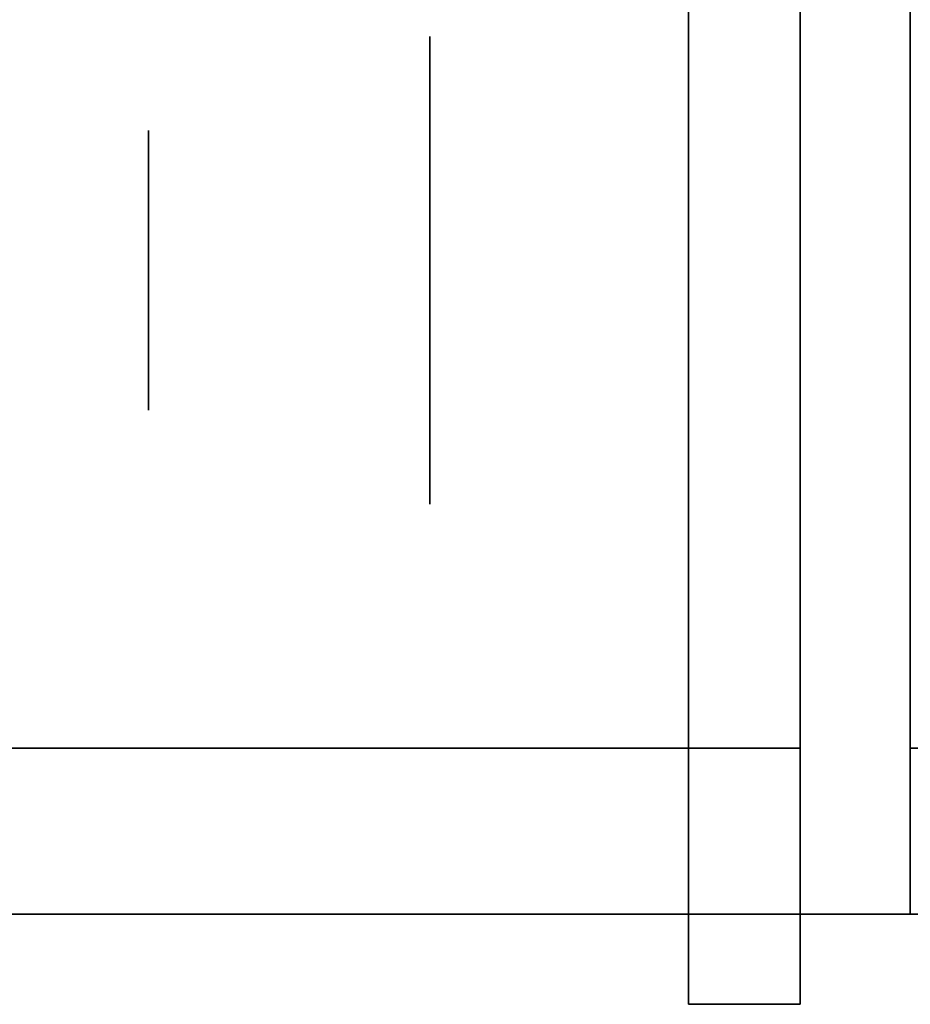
# Model space of a CAD drawing. Extents: x 248.8 to 273, y 2872.5 to 2876.7.
# Tile 464 of 656: x 266.8115 to 266.8625, y 2872.5164 to 2872.5727. Entities that reach past the tile are written whole.
import ezdxf

# ---------------------------------------------------------------- set-up
doc = ezdxf.new("R2010")
doc.units = 0
doc.header["$LTSCALE"] = 150
doc.header["$MEASUREMENT"] = 0
doc.layers.add('3DFACE_BOLT', color=7, linetype='CONTINUOUS')
doc.layers.add('3DFACE_SHAPE', color=7, linetype='CONTINUOUS')

msp = doc.modelspace()

# ---------------------------------------------------------------- linework, layer by layer
at = {"layer": '3DFACE_BOLT', "color": 1}
for points, invisible_edges in [([(266.849787, 2872.571742, -0.135), (266.849787, 2872.565054, -0.146583), (266.834987, 2872.571742, -0.135)], 14), ([(266.834987, 2872.571742, -0.135), (266.849787, 2872.565054, -0.146583), (266.834987, 2872.565054, -0.146583)], 3), ([(266.849787, 2872.565054, -0.123417), (266.849787, 2872.571742, -0.135), (266.834987, 2872.565054, -0.123417)], 14), ([(266.834987, 2872.565054, -0.123417), (266.849787, 2872.571742, -0.135), (266.834987, 2872.571742, -0.135)], 3), ([(266.834987, 2872.571742, -0.135), (266.834987, 2872.565054, -0.146583), (266.834987, 2872.565054, -0.123417)], 2), ([(266.849787, 2872.571742, -0.065), (266.849787, 2872.565054, -0.076583), (266.834987, 2872.571742, -0.065)], 14), ([(266.834987, 2872.571742, -0.065), (266.849787, 2872.565054, -0.076583), (266.834987, 2872.565054, -0.076583)], 3), ([(266.849787, 2872.565054, -0.053417), (266.849787, 2872.571742, -0.065), (266.834987, 2872.565054, -0.053417)], 14), ([(266.834987, 2872.565054, -0.053417), (266.849787, 2872.571742, -0.065), (266.834987, 2872.571742, -0.065)], 3), ([(266.834987, 2872.571742, -0.065), (266.834987, 2872.565054, -0.076583), (266.834987, 2872.565054, -0.053417)], 2), ([(266.849787, 2872.571742, -0.135), (266.849787, 2872.565054, -0.123417), (266.849787, 2872.565054, -0.146583)], 2), ([(266.849787, 2872.571742, -0.065), (266.849787, 2872.565054, -0.053417), (266.849787, 2872.565054, -0.076583)], 2), ([(266.868887, 2872.566366, -0.135), (266.868887, 2872.565975, -0.137472), (266.818887, 2872.566366, -0.135)], 14), ([(266.818887, 2872.566366, -0.135), (266.868887, 2872.565975, -0.137472), (266.818887, 2872.565975, -0.137472)], 3), ([(266.818887, 2872.565975, -0.132528), (266.868887, 2872.566366, -0.135), (266.818887, 2872.566366, -0.135)], 3), ([(266.818887, 2872.566366, -0.135), (266.818887, 2872.565975, -0.137472), (266.818887, 2872.565975, -0.132528)], 2), ([(266.868887, 2872.566366, -0.065), (266.868887, 2872.565975, -0.067472), (266.818887, 2872.566366, -0.065)], 14), ([(266.818887, 2872.566366, -0.065), (266.868887, 2872.565975, -0.067472), (266.818887, 2872.565975, -0.067472)], 3), ([(266.818887, 2872.565975, -0.062528), (266.868887, 2872.566366, -0.065), (266.818887, 2872.566366, -0.065)], 3), ([(266.818887, 2872.566366, -0.065), (266.818887, 2872.565975, -0.067472), (266.818887, 2872.565975, -0.062528)], 2), ([(266.868887, 2872.565975, -0.132528), (266.868887, 2872.566366, -0.135), (266.818887, 2872.565975, -0.132528)], 14), ([(266.868887, 2872.565975, -0.062528), (266.868887, 2872.566366, -0.065), (266.818887, 2872.565975, -0.062528)], 14), ([(266.868887, 2872.565975, -0.137472), (266.868887, 2872.564839, -0.139702), (266.818887, 2872.565975, -0.137472)], 14), ([(266.818887, 2872.565975, -0.137472), (266.868887, 2872.564839, -0.139702), (266.818887, 2872.564839, -0.139702)], 3), ([(266.868887, 2872.564839, -0.130298), (266.868887, 2872.565975, -0.132528), (266.818887, 2872.564839, -0.130298)], 14), ([(266.818887, 2872.564839, -0.130298), (266.868887, 2872.565975, -0.132528), (266.818887, 2872.565975, -0.132528)], 3), ([(266.818887, 2872.565975, -0.137472), (266.818887, 2872.564839, -0.139702), (266.818887, 2872.565975, -0.132528)], 14), ([(266.818887, 2872.565975, -0.132528), (266.818887, 2872.564839, -0.139702), (266.818887, 2872.564839, -0.130298)], 3), ([(266.868887, 2872.565975, -0.067472), (266.868887, 2872.564839, -0.069702), (266.818887, 2872.565975, -0.067472)], 14), ([(266.818887, 2872.565975, -0.067472), (266.868887, 2872.564839, -0.069702), (266.818887, 2872.564839, -0.069702)], 3), ([(266.868887, 2872.564839, -0.060298), (266.868887, 2872.565975, -0.062528), (266.818887, 2872.564839, -0.060298)], 14), ([(266.818887, 2872.564839, -0.060298), (266.868887, 2872.565975, -0.062528), (266.818887, 2872.565975, -0.062528)], 3), ([(266.818887, 2872.565975, -0.067472), (266.818887, 2872.564839, -0.069702), (266.818887, 2872.565975, -0.062528)], 14), ([(266.818887, 2872.565975, -0.062528), (266.818887, 2872.564839, -0.069702), (266.818887, 2872.564839, -0.060298)], 3), ([(266.868887, 2872.564839, -0.139702), (266.868887, 2872.563069, -0.141472), (266.818887, 2872.564839, -0.139702)], 14), ([(266.818887, 2872.564839, -0.139702), (266.868887, 2872.563069, -0.141472), (266.818887, 2872.563069, -0.141472)], 3), ([(266.868887, 2872.563069, -0.128528), (266.868887, 2872.564839, -0.130298), (266.818887, 2872.563069, -0.128528)], 14), ([(266.818887, 2872.563069, -0.128528), (266.868887, 2872.564839, -0.130298), (266.818887, 2872.564839, -0.130298)], 3), ([(266.818887, 2872.564839, -0.139702), (266.818887, 2872.563069, -0.141472), (266.818887, 2872.564839, -0.130298)], 14), ([(266.818887, 2872.564839, -0.130298), (266.818887, 2872.563069, -0.141472), (266.818887, 2872.563069, -0.128528)], 3), ([(266.868887, 2872.564839, -0.069702), (266.868887, 2872.563069, -0.071472), (266.818887, 2872.564839, -0.069702)], 14), ([(266.818887, 2872.564839, -0.069702), (266.868887, 2872.563069, -0.071472), (266.818887, 2872.563069, -0.071472)], 3), ([(266.868887, 2872.563069, -0.058528), (266.868887, 2872.564839, -0.060298), (266.818887, 2872.563069, -0.058528)], 14), ([(266.818887, 2872.563069, -0.058528), (266.868887, 2872.564839, -0.060298), (266.818887, 2872.564839, -0.060298)], 3), ([(266.818887, 2872.564839, -0.069702), (266.818887, 2872.563069, -0.071472), (266.818887, 2872.564839, -0.060298)], 14), ([(266.818887, 2872.564839, -0.060298), (266.818887, 2872.563069, -0.071472), (266.818887, 2872.563069, -0.058528)], 3), ([(266.849787, 2872.565054, -0.146583), (266.849787, 2872.551679, -0.146583), (266.834987, 2872.565054, -0.146583)], 14), ([(266.834987, 2872.565054, -0.146583), (266.849787, 2872.551679, -0.146583), (266.834987, 2872.551679, -0.146583)], 3), ([(266.849787, 2872.551679, -0.123417), (266.849787, 2872.565054, -0.123417), (266.834987, 2872.551679, -0.123417)], 14), ([(266.834987, 2872.551679, -0.123417), (266.849787, 2872.565054, -0.123417), (266.834987, 2872.565054, -0.123417)], 3), ([(266.834987, 2872.565054, -0.146583), (266.834987, 2872.551679, -0.146583), (266.834987, 2872.565054, -0.123417)], 14), ([(266.834987, 2872.565054, -0.123417), (266.834987, 2872.551679, -0.146583), (266.834987, 2872.551679, -0.123417)], 3), ([(266.849787, 2872.565054, -0.076583), (266.849787, 2872.551679, -0.076583), (266.834987, 2872.565054, -0.076583)], 14), ([(266.834987, 2872.565054, -0.076583), (266.849787, 2872.551679, -0.076583), (266.834987, 2872.551679, -0.076583)], 3), ([(266.849787, 2872.551679, -0.053417), (266.849787, 2872.565054, -0.053417), (266.834987, 2872.551679, -0.053417)], 14), ([(266.834987, 2872.551679, -0.053417), (266.849787, 2872.565054, -0.053417), (266.834987, 2872.565054, -0.053417)], 3), ([(266.834987, 2872.565054, -0.076583), (266.834987, 2872.551679, -0.076583), (266.834987, 2872.565054, -0.053417)], 14), ([(266.834987, 2872.565054, -0.053417), (266.834987, 2872.551679, -0.076583), (266.834987, 2872.551679, -0.053417)], 3), ([(266.849787, 2872.565054, -0.123417), (266.849787, 2872.551679, -0.123417), (266.849787, 2872.565054, -0.146583)], 14), ([(266.849787, 2872.565054, -0.146583), (266.849787, 2872.551679, -0.123417), (266.849787, 2872.551679, -0.146583)], 3), ([(266.849787, 2872.565054, -0.053417), (266.849787, 2872.551679, -0.053417), (266.849787, 2872.565054, -0.076583)], 14), ([(266.849787, 2872.565054, -0.076583), (266.849787, 2872.551679, -0.053417), (266.849787, 2872.551679, -0.076583)], 3), ([(266.868887, 2872.563069, -0.141472), (266.868887, 2872.560839, -0.142608), (266.818887, 2872.563069, -0.141472)], 14), ([(266.818887, 2872.563069, -0.141472), (266.868887, 2872.560839, -0.142608), (266.818887, 2872.560839, -0.142608)], 3), ([(266.868887, 2872.560839, -0.127392), (266.868887, 2872.563069, -0.128528), (266.818887, 2872.560839, -0.127392)], 14), ([(266.818887, 2872.560839, -0.127392), (266.868887, 2872.563069, -0.128528), (266.818887, 2872.563069, -0.128528)], 3), ([(266.818887, 2872.563069, -0.141472), (266.818887, 2872.560839, -0.142608), (266.818887, 2872.563069, -0.128528)], 14), ([(266.818887, 2872.563069, -0.128528), (266.818887, 2872.560839, -0.142608), (266.818887, 2872.560839, -0.127392)], 3), ([(266.868887, 2872.563069, -0.071472), (266.868887, 2872.560839, -0.072608), (266.818887, 2872.563069, -0.071472)], 14), ([(266.818887, 2872.563069, -0.071472), (266.868887, 2872.560839, -0.072608), (266.818887, 2872.560839, -0.072608)], 3), ([(266.868887, 2872.560839, -0.057392), (266.868887, 2872.563069, -0.058528), (266.818887, 2872.560839, -0.057392)], 14), ([(266.818887, 2872.560839, -0.057392), (266.868887, 2872.563069, -0.058528), (266.818887, 2872.563069, -0.058528)], 3), ([(266.818887, 2872.563069, -0.071472), (266.818887, 2872.560839, -0.072608), (266.818887, 2872.563069, -0.058528)], 14), ([(266.818887, 2872.563069, -0.058528), (266.818887, 2872.560839, -0.072608), (266.818887, 2872.560839, -0.057392)], 3), ([(266.868887, 2872.560839, -0.142608), (266.868887, 2872.558366, -0.143), (266.818887, 2872.560839, -0.142608)], 14), ([(266.818887, 2872.560839, -0.142608), (266.868887, 2872.558366, -0.143), (266.818887, 2872.558366, -0.143)], 3), ([(266.868887, 2872.558366, -0.127), (266.868887, 2872.560839, -0.127392), (266.818887, 2872.558366, -0.127)], 14), ([(266.818887, 2872.558366, -0.127), (266.868887, 2872.560839, -0.127392), (266.818887, 2872.560839, -0.127392)], 3), ([(266.818887, 2872.560839, -0.142608), (266.818887, 2872.558366, -0.143), (266.818887, 2872.560839, -0.127392)], 14), ([(266.818887, 2872.560839, -0.127392), (266.818887, 2872.558366, -0.143), (266.818887, 2872.558366, -0.127)], 3), ([(266.868887, 2872.560839, -0.072608), (266.868887, 2872.558366, -0.073), (266.818887, 2872.560839, -0.072608)], 14), ([(266.818887, 2872.560839, -0.072608), (266.868887, 2872.558366, -0.073), (266.818887, 2872.558366, -0.073)], 3), ([(266.868887, 2872.558366, -0.057), (266.868887, 2872.560839, -0.057392), (266.818887, 2872.558366, -0.057)], 14), ([(266.818887, 2872.558366, -0.057), (266.868887, 2872.560839, -0.057392), (266.818887, 2872.560839, -0.057392)], 3), ([(266.818887, 2872.560839, -0.072608), (266.818887, 2872.558366, -0.073), (266.818887, 2872.560839, -0.057392)], 14), ([(266.818887, 2872.560839, -0.057392), (266.818887, 2872.558366, -0.073), (266.818887, 2872.558366, -0.057)], 3), ([(266.868887, 2872.558366, -0.143), (266.868887, 2872.555894, -0.142608), (266.818887, 2872.558366, -0.143)], 14), ([(266.818887, 2872.558366, -0.143), (266.868887, 2872.555894, -0.142608), (266.818887, 2872.555894, -0.142608)], 3), ([(266.818887, 2872.555894, -0.127392), (266.868887, 2872.558366, -0.127), (266.818887, 2872.558366, -0.127)], 3), ([(266.818887, 2872.558366, -0.143), (266.818887, 2872.555894, -0.142608), (266.818887, 2872.558366, -0.127)], 14), ([(266.818887, 2872.558366, -0.127), (266.818887, 2872.555894, -0.142608), (266.818887, 2872.555894, -0.127392)], 3), ([(266.868887, 2872.558366, -0.073), (266.868887, 2872.555894, -0.072608), (266.818887, 2872.558366, -0.073)], 14), ([(266.818887, 2872.558366, -0.073), (266.868887, 2872.555894, -0.072608), (266.818887, 2872.555894, -0.072608)], 3), ([(266.818887, 2872.555894, -0.057392), (266.868887, 2872.558366, -0.057), (266.818887, 2872.558366, -0.057)], 3), ([(266.818887, 2872.558366, -0.073), (266.818887, 2872.555894, -0.072608), (266.818887, 2872.558366, -0.057)], 14), ([(266.818887, 2872.558366, -0.057), (266.818887, 2872.555894, -0.072608), (266.818887, 2872.555894, -0.057392)], 3), ([(266.868887, 2872.555894, -0.127392), (266.868887, 2872.558366, -0.127), (266.818887, 2872.555894, -0.127392)], 14), ([(266.868887, 2872.555894, -0.057392), (266.868887, 2872.558366, -0.057), (266.818887, 2872.555894, -0.057392)], 14), ([(266.868887, 2872.555894, -0.142608), (266.868887, 2872.553664, -0.141472), (266.818887, 2872.555894, -0.142608)], 14), ([(266.818887, 2872.555894, -0.142608), (266.868887, 2872.553664, -0.141472), (266.818887, 2872.553664, -0.141472)], 3), ([(266.868887, 2872.553664, -0.128528), (266.868887, 2872.555894, -0.127392), (266.818887, 2872.553664, -0.128528)], 14), ([(266.818887, 2872.553664, -0.128528), (266.868887, 2872.555894, -0.127392), (266.818887, 2872.555894, -0.127392)], 3), ([(266.818887, 2872.555894, -0.142608), (266.818887, 2872.553664, -0.141472), (266.818887, 2872.555894, -0.127392)], 14), ([(266.818887, 2872.555894, -0.127392), (266.818887, 2872.553664, -0.141472), (266.818887, 2872.553664, -0.128528)], 3), ([(266.868887, 2872.555894, -0.072608), (266.868887, 2872.553664, -0.071472), (266.818887, 2872.555894, -0.072608)], 14), ([(266.818887, 2872.555894, -0.072608), (266.868887, 2872.553664, -0.071472), (266.818887, 2872.553664, -0.071472)], 3), ([(266.868887, 2872.553664, -0.058528), (266.868887, 2872.555894, -0.057392), (266.818887, 2872.553664, -0.058528)], 14), ([(266.818887, 2872.553664, -0.058528), (266.868887, 2872.555894, -0.057392), (266.818887, 2872.555894, -0.057392)], 3), ([(266.818887, 2872.555894, -0.072608), (266.818887, 2872.553664, -0.071472), (266.818887, 2872.555894, -0.057392)], 14), ([(266.818887, 2872.555894, -0.057392), (266.818887, 2872.553664, -0.071472), (266.818887, 2872.553664, -0.058528)], 3), ([(266.868887, 2872.553664, -0.141472), (266.868887, 2872.551894, -0.139702), (266.818887, 2872.553664, -0.141472)], 14), ([(266.818887, 2872.553664, -0.141472), (266.868887, 2872.551894, -0.139702), (266.818887, 2872.551894, -0.139702)], 3), ([(266.868887, 2872.551894, -0.130298), (266.868887, 2872.553664, -0.128528), (266.818887, 2872.551894, -0.130298)], 14), ([(266.818887, 2872.551894, -0.130298), (266.868887, 2872.553664, -0.128528), (266.818887, 2872.553664, -0.128528)], 3), ([(266.818887, 2872.553664, -0.141472), (266.818887, 2872.551894, -0.139702), (266.818887, 2872.553664, -0.128528)], 14), ([(266.818887, 2872.553664, -0.128528), (266.818887, 2872.551894, -0.139702), (266.818887, 2872.551894, -0.130298)], 3), ([(266.868887, 2872.553664, -0.071472), (266.868887, 2872.551894, -0.069702), (266.818887, 2872.553664, -0.071472)], 14), ([(266.818887, 2872.553664, -0.071472), (266.868887, 2872.551894, -0.069702), (266.818887, 2872.551894, -0.069702)], 3), ([(266.868887, 2872.551894, -0.060298), (266.868887, 2872.553664, -0.058528), (266.818887, 2872.551894, -0.060298)], 14), ([(266.818887, 2872.551894, -0.060298), (266.868887, 2872.553664, -0.058528), (266.818887, 2872.553664, -0.058528)], 3), ([(266.818887, 2872.553664, -0.071472), (266.818887, 2872.551894, -0.069702), (266.818887, 2872.553664, -0.058528)], 14), ([(266.818887, 2872.553664, -0.058528), (266.818887, 2872.551894, -0.069702), (266.818887, 2872.551894, -0.060298)], 3), ([(266.868887, 2872.551894, -0.139702), (266.868887, 2872.550758, -0.137472), (266.818887, 2872.551894, -0.139702)], 14), ([(266.818887, 2872.551894, -0.139702), (266.868887, 2872.550758, -0.137472), (266.818887, 2872.550758, -0.137472)], 3), ([(266.868887, 2872.550758, -0.132528), (266.868887, 2872.551894, -0.130298), (266.818887, 2872.550758, -0.132528)], 14), ([(266.818887, 2872.550758, -0.132528), (266.868887, 2872.551894, -0.130298), (266.818887, 2872.551894, -0.130298)], 3), ([(266.818887, 2872.551894, -0.139702), (266.818887, 2872.550758, -0.137472), (266.818887, 2872.551894, -0.130298)], 14), ([(266.818887, 2872.551894, -0.130298), (266.818887, 2872.550758, -0.137472), (266.818887, 2872.550758, -0.132528)], 3), ([(266.868887, 2872.551894, -0.069702), (266.868887, 2872.550758, -0.067472), (266.818887, 2872.551894, -0.069702)], 14), ([(266.818887, 2872.551894, -0.069702), (266.868887, 2872.550758, -0.067472), (266.818887, 2872.550758, -0.067472)], 3), ([(266.868887, 2872.550758, -0.062528), (266.868887, 2872.551894, -0.060298), (266.818887, 2872.550758, -0.062528)], 14), ([(266.818887, 2872.550758, -0.062528), (266.868887, 2872.551894, -0.060298), (266.818887, 2872.551894, -0.060298)], 3), ([(266.818887, 2872.551894, -0.069702), (266.818887, 2872.550758, -0.067472), (266.818887, 2872.551894, -0.060298)], 14), ([(266.818887, 2872.551894, -0.060298), (266.818887, 2872.550758, -0.067472), (266.818887, 2872.550758, -0.062528)], 3), ([(266.849787, 2872.551679, -0.146583), (266.849787, 2872.544992, -0.135), (266.834987, 2872.551679, -0.146583)], 14), ([(266.834987, 2872.551679, -0.146583), (266.849787, 2872.544992, -0.135), (266.834987, 2872.544992, -0.135)], 3), ([(266.849787, 2872.544992, -0.135), (266.849787, 2872.551679, -0.123417), (266.834987, 2872.544992, -0.135)], 14), ([(266.834987, 2872.544992, -0.135), (266.849787, 2872.551679, -0.123417), (266.834987, 2872.551679, -0.123417)], 3), ([(266.834987, 2872.551679, -0.146583), (266.834987, 2872.544992, -0.135), (266.834987, 2872.551679, -0.123417)], 12), ([(266.849787, 2872.551679, -0.076583), (266.849787, 2872.544992, -0.065), (266.834987, 2872.551679, -0.076583)], 14), ([(266.834987, 2872.551679, -0.076583), (266.849787, 2872.544992, -0.065), (266.834987, 2872.544992, -0.065)], 3), ([(266.849787, 2872.544992, -0.065), (266.849787, 2872.551679, -0.053417), (266.834987, 2872.544992, -0.065)], 14), ([(266.834987, 2872.544992, -0.065), (266.849787, 2872.551679, -0.053417), (266.834987, 2872.551679, -0.053417)], 3), ([(266.834987, 2872.551679, -0.076583), (266.834987, 2872.544992, -0.065), (266.834987, 2872.551679, -0.053417)], 12), ([(266.849787, 2872.551679, -0.123417), (266.849787, 2872.544992, -0.135), (266.849787, 2872.551679, -0.146583)], 12), ([(266.849787, 2872.551679, -0.053417), (266.849787, 2872.544992, -0.065), (266.849787, 2872.551679, -0.076583)], 12), ([(266.868887, 2872.550758, -0.137472), (266.868887, 2872.550366, -0.135), (266.818887, 2872.550758, -0.137472)], 14), ([(266.818887, 2872.550758, -0.137472), (266.868887, 2872.550366, -0.135), (266.818887, 2872.550366, -0.135)], 3), ([(266.868887, 2872.550366, -0.135), (266.868887, 2872.550758, -0.132528), (266.818887, 2872.550366, -0.135)], 14), ([(266.818887, 2872.550366, -0.135), (266.868887, 2872.550758, -0.132528), (266.818887, 2872.550758, -0.132528)], 3), ([(266.818887, 2872.550758, -0.137472), (266.818887, 2872.550366, -0.135), (266.818887, 2872.550758, -0.132528)], 12), ([(266.868887, 2872.550758, -0.067472), (266.868887, 2872.550366, -0.065), (266.818887, 2872.550758, -0.067472)], 14), ([(266.818887, 2872.550758, -0.067472), (266.868887, 2872.550366, -0.065), (266.818887, 2872.550366, -0.065)], 3), ([(266.868887, 2872.550366, -0.065), (266.868887, 2872.550758, -0.062528), (266.818887, 2872.550366, -0.065)], 14), ([(266.818887, 2872.550366, -0.065), (266.868887, 2872.550758, -0.062528), (266.818887, 2872.550758, -0.062528)], 3), ([(266.818887, 2872.550758, -0.067472), (266.818887, 2872.550366, -0.065), (266.818887, 2872.550758, -0.062528)], 12)]:
    msp.add_3dface(points, dxfattribs=dict(at, invisible_edges=invisible_edges))
at = {"layer": '3DFACE_SHAPE', "color": 13}
for points, invisible_edges in [([(266.856187, 2872.521516, -0.1905), (266.856187, 2876.721516, -0.1905), (266.759337, 2872.521516, -0.1905)], 2), ([(266.856187, 2876.721516, -0.1905), (266.759337, 2876.721516, -0.1905), (266.759337, 2872.521516, -0.1905)], 12), ([(266.759337, 2876.721516, -0.0095), (266.856187, 2872.684666, -0.0095), (266.856187, 2872.558366, -0.0095)], 13), ([(266.759337, 2872.521516, -0.0095), (266.759337, 2876.721516, -0.0095), (266.856187, 2872.558366, -0.0095)], 14), ([(266.959337, 2872.521516), (266.959337, 2876.721516), (266.759337, 2872.521516)], 2), ([(266.959337, 2876.721516), (266.759337, 2876.721516), (266.759337, 2872.521516)], 12), ([(266.759337, 2872.521516, -0.2), (266.759337, 2876.721516, -0.2), (266.959337, 2872.521516, -0.2)], 2), ([(266.759337, 2876.721516, -0.2), (266.959337, 2876.721516, -0.2), (266.959337, 2872.521516, -0.2)], 12), ([(266.856187, 2872.521516, -0.1905), (266.856187, 2876.558366, -0.1435), (266.856187, 2876.721516, -0.1905)], 3), ([(266.862487, 2872.684666, -0.0565), (266.862487, 2876.721516, -0.0095), (266.862487, 2872.521516, -0.0095)], 13), ([(266.862487, 2872.521516, -0.1905), (266.862487, 2876.721516, -0.1905), (266.862487, 2876.558366, -0.1435)], 14), ([(266.862487, 2872.521516, -0.0095), (266.862487, 2876.721516, -0.0095), (266.959337, 2872.521516, -0.0095)], 2), ([(266.862487, 2876.721516, -0.0095), (266.959337, 2876.721516, -0.0095), (266.959337, 2872.521516, -0.0095)], 12), ([(266.959337, 2872.521516, -0.1905), (266.959337, 2876.721516, -0.1905), (266.862487, 2872.521516, -0.1905)], 2), ([(266.959337, 2876.721516, -0.1905), (266.862487, 2876.721516, -0.1905), (266.862487, 2872.521516, -0.1905)], 12), ([(266.856187, 2872.521516, -0.1905), (266.856187, 2874.684666, -0.1435), (266.856187, 2876.558366, -0.1435)], 15), ([(266.862487, 2874.684666, -0.1435), (266.862487, 2872.521516, -0.1905), (266.862487, 2876.558366, -0.1435)], 15), ([(266.856187, 2872.521516, -0.1905), (266.856187, 2874.558366, -0.1435), (266.856187, 2874.684666, -0.1435)], 15), ([(266.862487, 2874.558366, -0.1435), (266.862487, 2872.521516, -0.1905), (266.862487, 2874.684666, -0.1435)], 15), ([(266.856187, 2872.684666, -0.1435), (266.856187, 2874.558366, -0.1435), (266.856187, 2872.521516, -0.1905)], 15), ([(266.862487, 2872.684666, -0.1435), (266.862487, 2872.521516, -0.1905), (266.862487, 2874.558366, -0.1435)], 15), ([(266.856187, 2872.531016, -1), (266.856187, 2872.712016, -1), (266.862487, 2872.531016, -1)], 14), ([(266.856187, 2872.712016, -1), (266.862487, 2872.712016, -1), (266.862487, 2872.531016, -1)], 13), ([(266.856187, 2872.712016, -0.2), (266.856187, 2872.531016, -0.2), (266.862487, 2872.712016, -0.2)], 14), ([(266.856187, 2872.531016, -0.2), (266.862487, 2872.531016, -0.2), (266.862487, 2872.712016, -0.2)], 13), ([(266.856187, 2872.531016, -1), (266.856187, 2872.531016, -0.2), (266.856187, 2872.712016, -1)], 2), ([(266.856187, 2872.531016, -0.2), (266.856187, 2872.712016, -0.2), (266.856187, 2872.712016, -1)], 12), ([(266.862487, 2872.712016, -1), (266.862487, 2872.712016, -0.2), (266.862487, 2872.531016, -1)], 2), ([(266.862487, 2872.712016, -0.2), (266.862487, 2872.531016, -0.2), (266.862487, 2872.531016, -1)], 12), ([(266.856187, 2872.521516, -0.1905), (266.856187, 2872.558366, -0.1435), (266.856187, 2872.684666, -0.1435)], 15), ([(266.856187, 2872.558366, -0.1435), (266.856187, 2872.564377, -0.14101), (266.856187, 2872.684666, -0.1435)], 14), ([(266.856187, 2872.684666, -0.1435), (266.856187, 2872.564377, -0.14101), (266.856187, 2872.678656, -0.14101)], 3), ([(266.856187, 2872.678656, -0.07101), (266.856187, 2872.684666, -0.0735), (266.856187, 2872.564377, -0.07101)], 14), ([(266.856187, 2872.684666, -0.0735), (266.856187, 2872.684666, -0.1265), (266.856187, 2872.564377, -0.07101)], 15), ([(266.856187, 2872.564377, -0.07101), (266.856187, 2872.684666, -0.1265), (266.856187, 2872.558366, -0.0735)], 3), ([(266.856187, 2872.684666, -0.1265), (266.856187, 2872.678656, -0.12899), (266.856187, 2872.558366, -0.0735)], 14), ([(266.856187, 2872.678656, -0.05899), (266.856187, 2872.558366, -0.0095), (266.856187, 2872.684666, -0.0565)], 3), ([(266.856187, 2872.558366, -0.0095), (266.856187, 2872.684666, -0.0095), (266.856187, 2872.684666, -0.0565)], 14), ([(266.862487, 2872.684666, -0.0735), (266.862487, 2872.564377, -0.12899), (266.862487, 2872.684666, -0.1265)], 15), ([(266.862487, 2872.684666, -0.1265), (266.862487, 2872.564377, -0.12899), (266.862487, 2872.678656, -0.12899)], 3), ([(266.862487, 2872.564377, -0.12899), (266.862487, 2872.684666, -0.0735), (266.862487, 2872.558366, -0.1265)], 3), ([(266.862487, 2872.684666, -0.0735), (266.862487, 2872.678656, -0.07101), (266.862487, 2872.558366, -0.1265)], 14), ([(266.862487, 2872.521516, -0.0095), (266.862487, 2872.558366, -0.0565), (266.862487, 2872.684666, -0.0565)], 15), ([(266.862487, 2872.558366, -0.0565), (266.862487, 2872.564377, -0.05899), (266.862487, 2872.684666, -0.0565)], 14), ([(266.862487, 2872.684666, -0.0565), (266.862487, 2872.564377, -0.05899), (266.862487, 2872.678656, -0.05899)], 3), ([(266.862487, 2872.678656, -0.14101), (266.862487, 2872.558366, -0.1435), (266.862487, 2872.684666, -0.1435)], 3), ([(266.862487, 2872.558366, -0.1435), (266.862487, 2872.521516, -0.1905), (266.862487, 2872.684666, -0.1435)], 15), ([(266.856187, 2872.564377, -0.14101), (266.856187, 2872.566866, -0.135), (266.856187, 2872.678656, -0.14101)], 14), ([(266.856187, 2872.566866, -0.135), (266.856187, 2872.676166, -0.135), (266.856187, 2872.678656, -0.14101)], 13), ([(266.856187, 2872.678656, -0.12899), (266.856187, 2872.676166, -0.135), (266.856187, 2872.564377, -0.12899)], 14), ([(266.856187, 2872.558366, -0.0735), (266.856187, 2872.678656, -0.12899), (266.856187, 2872.558366, -0.1265)], 15), ([(266.856187, 2872.678656, -0.12899), (266.856187, 2872.564377, -0.12899), (266.856187, 2872.558366, -0.1265)], 15), ([(266.856187, 2872.564377, -0.07101), (266.856187, 2872.566866, -0.065), (266.856187, 2872.678656, -0.07101)], 14), ([(266.856187, 2872.566866, -0.065), (266.856187, 2872.676166, -0.065), (266.856187, 2872.678656, -0.07101)], 13), ([(266.856187, 2872.564377, -0.05899), (266.856187, 2872.558366, -0.0565), (266.856187, 2872.678656, -0.05899)], 14), ([(266.856187, 2872.558366, -0.0565), (266.856187, 2872.558366, -0.0095), (266.856187, 2872.678656, -0.05899)], 15), ([(266.856187, 2872.678656, -0.05899), (266.856187, 2872.676166, -0.065), (266.856187, 2872.564377, -0.05899)], 14), ([(266.862487, 2872.564377, -0.12899), (266.862487, 2872.566866, -0.135), (266.862487, 2872.678656, -0.12899)], 14), ([(266.862487, 2872.678656, -0.12899), (266.862487, 2872.566866, -0.135), (266.862487, 2872.676166, -0.135)], 3), ([(266.862487, 2872.558366, -0.1265), (266.862487, 2872.678656, -0.07101), (266.862487, 2872.558366, -0.0735)], 15), ([(266.862487, 2872.678656, -0.07101), (266.862487, 2872.564377, -0.07101), (266.862487, 2872.558366, -0.0735)], 13), ([(266.862487, 2872.678656, -0.07101), (266.862487, 2872.676166, -0.065), (266.862487, 2872.564377, -0.07101)], 14), ([(266.862487, 2872.564377, -0.05899), (266.862487, 2872.566866, -0.065), (266.862487, 2872.678656, -0.05899)], 14), ([(266.862487, 2872.566866, -0.065), (266.862487, 2872.676166, -0.065), (266.862487, 2872.678656, -0.05899)], 13), ([(266.862487, 2872.564377, -0.14101), (266.862487, 2872.558366, -0.1435), (266.862487, 2872.678656, -0.14101)], 14), ([(266.862487, 2872.678656, -0.14101), (266.862487, 2872.676166, -0.135), (266.862487, 2872.564377, -0.14101)], 14), ([(266.856187, 2872.676166, -0.135), (266.856187, 2872.566866, -0.135), (266.856187, 2872.564377, -0.12899)], 13), ([(266.856187, 2872.676166, -0.065), (266.856187, 2872.566866, -0.065), (266.856187, 2872.564377, -0.05899)], 13), ([(266.862487, 2872.676166, -0.065), (266.862487, 2872.566866, -0.065), (266.862487, 2872.564377, -0.07101)], 13), ([(266.862487, 2872.676166, -0.135), (266.862487, 2872.566866, -0.135), (266.862487, 2872.564377, -0.14101)], 13), ([(266.849787, 2872.611967, -0.03), (266.849787, 2872.558366, -0.03), (266.856187, 2872.618367, -0.03)], 14), ([(266.856187, 2872.618367, -0.03), (266.849787, 2872.558366, -0.03), (266.856187, 2872.516367, -0.03)], 3), ([(266.856187, 2872.516367, -0.17), (266.849787, 2872.611967, -0.17), (266.856187, 2872.618367, -0.17)], 3), ([(266.856187, 2872.516367, -0.03), (266.856187, 2872.564377, -0.05899), (266.856187, 2872.618367, -0.03)], 3), ([(266.856187, 2872.564377, -0.05899), (266.856187, 2872.618367, -0.065), (266.856187, 2872.618367, -0.03)], 13), ([(266.856187, 2872.564377, -0.05899), (266.856187, 2872.566866, -0.065), (266.856187, 2872.618367, -0.065)], 14), ([(266.856187, 2872.566866, -0.065), (266.856187, 2872.564377, -0.07101), (266.856187, 2872.618367, -0.065)], 14), ([(266.856187, 2872.566866, -0.135), (266.856187, 2872.618367, -0.065), (266.856187, 2872.564377, -0.07101)], 15), ([(266.856187, 2872.558366, -0.1435), (266.856187, 2872.618367, -0.135), (266.856187, 2872.564377, -0.14101)], 3), ([(266.856187, 2872.564377, -0.14101), (266.856187, 2872.618367, -0.135), (266.856187, 2872.566866, -0.135)], 3), ([(266.856187, 2872.618367, -0.135), (266.856187, 2872.618367, -0.065), (266.856187, 2872.566866, -0.135)], 14), ([(266.856187, 2872.618367, -0.135), (266.856187, 2872.558366, -0.1435), (266.856187, 2872.618367, -0.17)], 3), ([(266.856187, 2872.558366, -0.1435), (266.856187, 2872.552356, -0.14101), (266.856187, 2872.618367, -0.17)], 14), ([(266.856187, 2872.618367, -0.17), (266.856187, 2872.552356, -0.14101), (266.856187, 2872.516367, -0.17)], 3), ([(266.849787, 2872.516367, -0.17), (266.849787, 2872.564377, -0.14101), (266.849787, 2872.611967, -0.17)], 3), ([(266.849787, 2872.564377, -0.14101), (266.849787, 2872.566866, -0.135), (266.849787, 2872.611967, -0.17)], 14), ([(266.849787, 2872.611967, -0.17), (266.849787, 2872.566866, -0.135), (266.849787, 2872.564377, -0.12899)], 13), ([(266.849787, 2872.564377, -0.12899), (266.849787, 2872.566866, -0.065), (266.849787, 2872.611967, -0.17)], 15), ([(266.849787, 2872.566866, -0.065), (266.849787, 2872.564377, -0.05899), (266.849787, 2872.611967, -0.17)], 14), ([(266.849787, 2872.611967, -0.17), (266.849787, 2872.564377, -0.05899), (266.849787, 2872.611967, -0.03)], 3), ([(266.849787, 2872.564377, -0.05899), (266.849787, 2872.558366, -0.03), (266.849787, 2872.611967, -0.03)], 13), ([(266.849787, 2872.516367, -0.17), (266.849787, 2872.611967, -0.17), (266.856187, 2872.516367, -0.17)], 2), ([(266.849787, 2872.564377, -0.07101), (266.849787, 2872.566866, -0.065), (266.849787, 2872.564377, -0.12899)], 14), ([(266.849787, 2872.564377, -0.14101), (266.856187, 2872.564377, -0.14101), (266.849787, 2872.566866, -0.135)], 3), ([(266.856187, 2872.564377, -0.14101), (266.856187, 2872.566866, -0.135), (266.849787, 2872.566866, -0.135)], 14), ([(266.849787, 2872.566866, -0.135), (266.856187, 2872.566866, -0.135), (266.849787, 2872.564377, -0.12899)], 3), ([(266.856187, 2872.566866, -0.135), (266.856187, 2872.564377, -0.12899), (266.849787, 2872.564377, -0.12899)], 14), ([(266.849787, 2872.564377, -0.07101), (266.856187, 2872.564377, -0.07101), (266.849787, 2872.566866, -0.065)], 3), ([(266.856187, 2872.564377, -0.07101), (266.856187, 2872.566866, -0.065), (266.849787, 2872.566866, -0.065)], 14), ([(266.849787, 2872.566866, -0.065), (266.856187, 2872.566866, -0.065), (266.849787, 2872.564377, -0.05899)], 3), ([(266.856187, 2872.566866, -0.065), (266.856187, 2872.564377, -0.05899), (266.849787, 2872.564377, -0.05899)], 14), ([(266.856187, 2872.564377, -0.12899), (266.856187, 2872.566866, -0.135), (266.856187, 2872.558366, -0.0735)], 14), ([(266.856187, 2872.558366, -0.0735), (266.856187, 2872.566866, -0.135), (266.856187, 2872.564377, -0.07101)], 3), ([(266.862487, 2872.564377, -0.12899), (266.856187, 2872.564377, -0.12899), (266.862487, 2872.566866, -0.135)], 3), ([(266.856187, 2872.564377, -0.12899), (266.856187, 2872.566866, -0.135), (266.862487, 2872.566866, -0.135)], 14), ([(266.862487, 2872.566866, -0.135), (266.856187, 2872.566866, -0.135), (266.862487, 2872.564377, -0.14101)], 3), ([(266.856187, 2872.566866, -0.135), (266.856187, 2872.564377, -0.14101), (266.862487, 2872.564377, -0.14101)], 14), ([(266.862487, 2872.564377, -0.05899), (266.856187, 2872.564377, -0.05899), (266.862487, 2872.566866, -0.065)], 3), ([(266.856187, 2872.564377, -0.05899), (266.856187, 2872.566866, -0.065), (266.862487, 2872.566866, -0.065)], 14), ([(266.862487, 2872.566866, -0.065), (266.856187, 2872.566866, -0.065), (266.862487, 2872.564377, -0.07101)], 3), ([(266.856187, 2872.566866, -0.065), (266.856187, 2872.564377, -0.07101), (266.862487, 2872.564377, -0.07101)], 14), ([(266.849787, 2872.516367, -0.17), (266.849787, 2872.558366, -0.1435), (266.849787, 2872.564377, -0.14101)], 13), ([(266.849787, 2872.558366, -0.0735), (266.849787, 2872.564377, -0.07101), (266.849787, 2872.558366, -0.1265)], 14), ([(266.849787, 2872.558366, -0.1265), (266.849787, 2872.564377, -0.07101), (266.849787, 2872.564377, -0.12899)], 15), ([(266.849787, 2872.564377, -0.05899), (266.849787, 2872.558366, -0.0565), (266.849787, 2872.558366, -0.03)], 14), ([(266.849787, 2872.558366, -0.1435), (266.856187, 2872.558366, -0.1435), (266.849787, 2872.564377, -0.14101)], 3), ([(266.856187, 2872.558366, -0.1435), (266.856187, 2872.564377, -0.14101), (266.849787, 2872.564377, -0.14101)], 14), ([(266.849787, 2872.564377, -0.12899), (266.856187, 2872.564377, -0.12899), (266.849787, 2872.558366, -0.1265)], 3), ([(266.856187, 2872.564377, -0.12899), (266.856187, 2872.558366, -0.1265), (266.849787, 2872.558366, -0.1265)], 14), ([(266.849787, 2872.558366, -0.0735), (266.856187, 2872.558366, -0.0735), (266.849787, 2872.564377, -0.07101)], 3), ([(266.856187, 2872.558366, -0.0735), (266.856187, 2872.564377, -0.07101), (266.849787, 2872.564377, -0.07101)], 14), ([(266.849787, 2872.564377, -0.05899), (266.856187, 2872.564377, -0.05899), (266.849787, 2872.558366, -0.0565)], 3), ([(266.856187, 2872.564377, -0.05899), (266.856187, 2872.558366, -0.0565), (266.849787, 2872.558366, -0.0565)], 14), ([(266.856187, 2872.558366, -0.0565), (266.856187, 2872.564377, -0.05899), (266.856187, 2872.516367, -0.03)], 14), ([(266.856187, 2872.558366, -0.1265), (266.856187, 2872.564377, -0.12899), (266.856187, 2872.558366, -0.0735)], 14), ([(266.862487, 2872.558366, -0.1265), (266.856187, 2872.558366, -0.1265), (266.862487, 2872.564377, -0.12899)], 3), ([(266.856187, 2872.558366, -0.1265), (266.856187, 2872.564377, -0.12899), (266.862487, 2872.564377, -0.12899)], 14), ([(266.862487, 2872.564377, -0.14101), (266.856187, 2872.564377, -0.14101), (266.862487, 2872.558366, -0.1435)], 3), ([(266.856187, 2872.564377, -0.14101), (266.856187, 2872.558366, -0.1435), (266.862487, 2872.558366, -0.1435)], 14), ([(266.862487, 2872.558366, -0.0565), (266.856187, 2872.558366, -0.0565), (266.862487, 2872.564377, -0.05899)], 3), ([(266.856187, 2872.558366, -0.0565), (266.856187, 2872.564377, -0.05899), (266.862487, 2872.564377, -0.05899)], 14), ([(266.862487, 2872.564377, -0.07101), (266.856187, 2872.564377, -0.07101), (266.862487, 2872.558366, -0.0735)], 3), ([(266.856187, 2872.564377, -0.07101), (266.856187, 2872.558366, -0.0735), (266.862487, 2872.558366, -0.0735)], 14), ([(266.856187, 2872.521516, -0.0095), (266.759337, 2872.521516, -0.0095), (266.856187, 2872.558366, -0.0095)], 2), ([(266.849787, 2872.558366, -0.0565), (266.849787, 2872.552356, -0.05899), (266.849787, 2872.558366, -0.03)], 14), ([(266.849787, 2872.558366, -0.03), (266.849787, 2872.552356, -0.05899), (266.849787, 2872.516367, -0.03)], 15), ([(266.849787, 2872.552356, -0.14101), (266.849787, 2872.558366, -0.1435), (266.849787, 2872.516367, -0.17)], 14), ([(266.849787, 2872.552356, -0.07101), (266.849787, 2872.558366, -0.0735), (266.849787, 2872.552356, -0.12899)], 14), ([(266.849787, 2872.558366, -0.0735), (266.849787, 2872.558366, -0.1265), (266.849787, 2872.552356, -0.12899)], 13), ([(266.849787, 2872.552356, -0.14101), (266.856187, 2872.552356, -0.14101), (266.849787, 2872.558366, -0.1435)], 3), ([(266.856187, 2872.552356, -0.14101), (266.856187, 2872.558366, -0.1435), (266.849787, 2872.558366, -0.1435)], 14), ([(266.849787, 2872.558366, -0.1265), (266.856187, 2872.558366, -0.1265), (266.849787, 2872.552356, -0.12899)], 3), ([(266.856187, 2872.558366, -0.1265), (266.856187, 2872.552356, -0.12899), (266.849787, 2872.552356, -0.12899)], 14), ([(266.849787, 2872.552356, -0.07101), (266.856187, 2872.552356, -0.07101), (266.849787, 2872.558366, -0.0735)], 3), ([(266.856187, 2872.552356, -0.07101), (266.856187, 2872.558366, -0.0735), (266.849787, 2872.558366, -0.0735)], 14), ([(266.849787, 2872.558366, -0.0565), (266.856187, 2872.558366, -0.0565), (266.849787, 2872.552356, -0.05899)], 3), ([(266.856187, 2872.558366, -0.0565), (266.856187, 2872.552356, -0.05899), (266.849787, 2872.552356, -0.05899)], 14), ([(266.849787, 2872.558366, -0.03), (266.849787, 2872.516367, -0.03), (266.856187, 2872.516367, -0.03)], 12), ([(266.856187, 2872.552356, -0.05899), (266.856187, 2872.558366, -0.0565), (266.856187, 2872.516367, -0.065)], 14), ([(266.856187, 2872.516367, -0.065), (266.856187, 2872.558366, -0.0565), (266.856187, 2872.516367, -0.03)], 15), ([(266.856187, 2872.552356, -0.12899), (266.856187, 2872.558366, -0.1265), (266.856187, 2872.552356, -0.07101)], 14), ([(266.856187, 2872.558366, -0.1265), (266.856187, 2872.558366, -0.0735), (266.856187, 2872.552356, -0.07101)], 13), ([(266.862487, 2872.552356, -0.12899), (266.856187, 2872.552356, -0.12899), (266.862487, 2872.558366, -0.1265)], 3), ([(266.856187, 2872.552356, -0.12899), (266.856187, 2872.558366, -0.1265), (266.862487, 2872.558366, -0.1265)], 14), ([(266.862487, 2872.558366, -0.1435), (266.856187, 2872.558366, -0.1435), (266.862487, 2872.552356, -0.14101)], 3), ([(266.856187, 2872.558366, -0.1435), (266.856187, 2872.552356, -0.14101), (266.862487, 2872.552356, -0.14101)], 14), ([(266.862487, 2872.552356, -0.05899), (266.856187, 2872.552356, -0.05899), (266.862487, 2872.558366, -0.0565)], 3), ([(266.856187, 2872.552356, -0.05899), (266.856187, 2872.558366, -0.0565), (266.862487, 2872.558366, -0.0565)], 14), ([(266.862487, 2872.558366, -0.0735), (266.856187, 2872.558366, -0.0735), (266.862487, 2872.552356, -0.07101)], 3), ([(266.856187, 2872.558366, -0.0735), (266.856187, 2872.552356, -0.07101), (266.862487, 2872.552356, -0.07101)], 14), ([(266.856187, 2872.558366, -0.0565), (266.856187, 2872.552356, -0.05899), (266.856187, 2872.558366, -0.0095)], 14), ([(266.856187, 2872.558366, -0.0095), (266.856187, 2872.552356, -0.05899), (266.856187, 2872.521516, -0.0095)], 15), ([(266.856187, 2872.552356, -0.14101), (266.856187, 2872.558366, -0.1435), (266.856187, 2872.521516, -0.1905)], 14), ([(266.856187, 2872.552356, -0.07101), (266.856187, 2872.558366, -0.0735), (266.856187, 2872.552356, -0.12899)], 14), ([(266.856187, 2872.558366, -0.0735), (266.856187, 2872.558366, -0.1265), (266.856187, 2872.552356, -0.12899)], 13), ([(266.862487, 2872.552356, -0.12899), (266.862487, 2872.558366, -0.1265), (266.862487, 2872.552356, -0.07101)], 14), ([(266.862487, 2872.558366, -0.1265), (266.862487, 2872.558366, -0.0735), (266.862487, 2872.552356, -0.07101)], 13), ([(266.862487, 2872.552356, -0.05899), (266.862487, 2872.558366, -0.0565), (266.862487, 2872.521516, -0.0095)], 14), ([(266.862487, 2872.558366, -0.1435), (266.862487, 2872.552356, -0.14101), (266.862487, 2872.521516, -0.1905)], 14), ([(266.849787, 2872.552356, -0.05899), (266.849787, 2872.549866, -0.065), (266.849787, 2872.516367, -0.03)], 14), ([(266.849787, 2872.516367, -0.03), (266.849787, 2872.549866, -0.065), (266.849787, 2872.552356, -0.07101)], 13), ([(266.849787, 2872.552356, -0.12899), (266.849787, 2872.549866, -0.135), (266.849787, 2872.552356, -0.07101)], 14), ([(266.849787, 2872.552356, -0.07101), (266.849787, 2872.549866, -0.135), (266.849787, 2872.516367, -0.03)], 15), ([(266.849787, 2872.549866, -0.135), (266.849787, 2872.552356, -0.14101), (266.849787, 2872.516367, -0.17)], 14), ([(266.849787, 2872.552356, -0.12899), (266.856187, 2872.552356, -0.12899), (266.849787, 2872.549866, -0.135)], 3), ([(266.856187, 2872.552356, -0.12899), (266.856187, 2872.549866, -0.135), (266.849787, 2872.549866, -0.135)], 14), ([(266.849787, 2872.549866, -0.135), (266.856187, 2872.549866, -0.135), (266.849787, 2872.552356, -0.14101)], 3), ([(266.856187, 2872.549866, -0.135), (266.856187, 2872.552356, -0.14101), (266.849787, 2872.552356, -0.14101)], 14), ([(266.849787, 2872.552356, -0.05899), (266.856187, 2872.552356, -0.05899), (266.849787, 2872.549866, -0.065)], 3), ([(266.856187, 2872.552356, -0.05899), (266.856187, 2872.549866, -0.065), (266.849787, 2872.549866, -0.065)], 14), ([(266.849787, 2872.549866, -0.065), (266.856187, 2872.549866, -0.065), (266.849787, 2872.552356, -0.07101)], 3), ([(266.856187, 2872.549866, -0.065), (266.856187, 2872.552356, -0.07101), (266.849787, 2872.552356, -0.07101)], 14), ([(266.856187, 2872.549866, -0.065), (266.856187, 2872.552356, -0.05899), (266.856187, 2872.516367, -0.065)], 14), ([(266.856187, 2872.552356, -0.14101), (266.856187, 2872.516367, -0.135), (266.856187, 2872.516367, -0.17)], 13), ([(266.856187, 2872.552356, -0.14101), (266.856187, 2872.549866, -0.135), (266.856187, 2872.516367, -0.135)], 14), ([(266.856187, 2872.552356, -0.07101), (266.856187, 2872.549866, -0.065), (266.856187, 2872.552356, -0.12899)], 14), ([(266.856187, 2872.549866, -0.065), (266.856187, 2872.516367, -0.065), (266.856187, 2872.552356, -0.12899)], 15), ([(266.856187, 2872.552356, -0.12899), (266.856187, 2872.516367, -0.065), (266.856187, 2872.549866, -0.135)], 3), ([(266.862487, 2872.552356, -0.14101), (266.856187, 2872.552356, -0.14101), (266.862487, 2872.549866, -0.135)], 3), ([(266.856187, 2872.552356, -0.14101), (266.856187, 2872.549866, -0.135), (266.862487, 2872.549866, -0.135)], 14), ([(266.862487, 2872.549866, -0.135), (266.856187, 2872.549866, -0.135), (266.862487, 2872.552356, -0.12899)], 3), ([(266.856187, 2872.549866, -0.135), (266.856187, 2872.552356, -0.12899), (266.862487, 2872.552356, -0.12899)], 14), ([(266.862487, 2872.549866, -0.065), (266.856187, 2872.549866, -0.065), (266.862487, 2872.552356, -0.05899)], 3), ([(266.856187, 2872.549866, -0.065), (266.856187, 2872.552356, -0.05899), (266.862487, 2872.552356, -0.05899)], 14), ([(266.862487, 2872.552356, -0.07101), (266.856187, 2872.552356, -0.07101), (266.862487, 2872.549866, -0.065)], 3), ([(266.856187, 2872.552356, -0.07101), (266.856187, 2872.549866, -0.065), (266.862487, 2872.549866, -0.065)], 14), ([(266.856187, 2872.552356, -0.05899), (266.856187, 2872.549866, -0.065), (266.856187, 2872.521516, -0.0095)], 14), ([(266.856187, 2872.521516, -0.0095), (266.856187, 2872.549866, -0.065), (266.856187, 2872.552356, -0.07101)], 13), ([(266.856187, 2872.552356, -0.12899), (266.856187, 2872.549866, -0.135), (266.856187, 2872.552356, -0.07101)], 14), ([(266.856187, 2872.552356, -0.07101), (266.856187, 2872.549866, -0.135), (266.856187, 2872.521516, -0.0095)], 15), ([(266.856187, 2872.549866, -0.135), (266.856187, 2872.552356, -0.14101), (266.856187, 2872.521516, -0.1905)], 14), ([(266.862487, 2872.552356, -0.07101), (266.862487, 2872.549866, -0.065), (266.862487, 2872.552356, -0.12899)], 14), ([(266.862487, 2872.549866, -0.065), (266.862487, 2872.521516, -0.065), (266.862487, 2872.552356, -0.12899)], 15), ([(266.862487, 2872.552356, -0.12899), (266.862487, 2872.521516, -0.065), (266.862487, 2872.549866, -0.135)], 3), ([(266.862487, 2872.549866, -0.065), (266.862487, 2872.552356, -0.05899), (266.862487, 2872.521516, -0.065)], 14), ([(266.862487, 2872.521516, -0.065), (266.862487, 2872.552356, -0.05899), (266.862487, 2872.521516, -0.0095)], 15), ([(266.862487, 2872.521516, -0.1905), (266.862487, 2872.552356, -0.14101), (266.862487, 2872.521516, -0.135)], 3), ([(266.862487, 2872.552356, -0.14101), (266.862487, 2872.549866, -0.135), (266.862487, 2872.521516, -0.135)], 14), ([(266.849787, 2872.549866, -0.135), (266.849787, 2872.516367, -0.17), (266.849787, 2872.516367, -0.03)], 13), ([(266.856187, 2872.516367, -0.065), (266.856187, 2872.516367, -0.135), (266.856187, 2872.549866, -0.135)], 14), ([(266.856187, 2872.549866, -0.135), (266.856187, 2872.521516, -0.1905), (266.856187, 2872.521516, -0.0095)], 13), ([(266.862487, 2872.521516, -0.065), (266.862487, 2872.521516, -0.135), (266.862487, 2872.549866, -0.135)], 14), ([(266.759337, 2872.531016, -1), (266.856187, 2872.531016, -1), (266.759337, 2872.521516, -1)], 2), ([(266.856187, 2872.531016, -1), (266.862487, 2872.531016, -1), (266.759337, 2872.521516, -1)], 15), ([(266.759337, 2872.521516, -1), (266.862487, 2872.531016, -1), (266.959337, 2872.521516, -1)], 3), ([(266.959337, 2872.521516, -0.2), (266.856187, 2872.531016, -0.2), (266.759337, 2872.521516, -0.2)], 3), ([(266.856187, 2872.531016, -0.2), (266.759337, 2872.531016, -0.2), (266.759337, 2872.521516, -0.2)], 12), ([(266.759337, 2872.531016, -1), (266.759337, 2872.531016, -0.2), (266.856187, 2872.531016, -1)], 2), ([(266.759337, 2872.531016, -0.2), (266.856187, 2872.531016, -0.2), (266.856187, 2872.531016, -1)], 12), ([(266.862487, 2872.531016, -0.2), (266.856187, 2872.531016, -0.2), (266.959337, 2872.521516, -0.2)], 15), ([(266.862487, 2872.531016, -1), (266.959337, 2872.531016, -1), (266.959337, 2872.521516, -1)], 12), ([(266.959337, 2872.531016, -0.2), (266.862487, 2872.531016, -0.2), (266.959337, 2872.521516, -0.2)], 2), ([(266.862487, 2872.531016, -1), (266.862487, 2872.531016, -0.2), (266.959337, 2872.531016, -1)], 2), ([(266.862487, 2872.531016, -0.2), (266.959337, 2872.531016, -0.2), (266.959337, 2872.531016, -1)], 12), ([(266.759337, 2872.521516, -0.0095), (266.856187, 2872.521516, -0.0095), (266.759337, 2872.521516)], 2), ([(266.856187, 2872.521516, -0.0095), (266.862487, 2872.521516, -0.0095), (266.759337, 2872.521516)], 15), ([(266.759337, 2872.521516), (266.862487, 2872.521516, -0.0095), (266.959337, 2872.521516)], 3), ([(266.959337, 2872.521516, -0.2), (266.856187, 2872.521516, -0.1905), (266.759337, 2872.521516, -0.2)], 3), ([(266.856187, 2872.521516, -0.1905), (266.759337, 2872.521516, -0.1905), (266.759337, 2872.521516, -0.2)], 12), ([(266.959337, 2872.521516, -1), (266.959337, 2872.521516, -0.2), (266.759337, 2872.521516, -1)], 2), ([(266.959337, 2872.521516, -0.2), (266.759337, 2872.521516, -0.2), (266.759337, 2872.521516, -1)], 12), ([(266.862487, 2872.521516, -0.1905), (266.856187, 2872.521516, -0.1905), (266.959337, 2872.521516, -0.2)], 15), ([(266.862487, 2872.521516, -0.1905), (266.862487, 2872.521516, -0.135), (266.856187, 2872.521516, -0.1905)], 14), ([(266.862487, 2872.521516, -0.135), (266.862487, 2872.521516, -0.065), (266.856187, 2872.521516, -0.1905)], 14), ([(266.856187, 2872.521516, -0.1905), (266.862487, 2872.521516, -0.065), (266.856187, 2872.521516, -0.0095)], 3), ([(266.862487, 2872.521516, -0.065), (266.862487, 2872.521516, -0.0095), (266.856187, 2872.521516, -0.0095)], 14), ([(266.862487, 2872.521516, -0.0095), (266.959337, 2872.521516, -0.0095), (266.959337, 2872.521516)], 12), ([(266.959337, 2872.521516, -0.1905), (266.862487, 2872.521516, -0.1905), (266.959337, 2872.521516, -0.2)], 2), ([(266.856187, 2872.516367, -0.17), (266.856187, 2872.516367, -0.135), (266.849787, 2872.516367, -0.17)], 2), ([(266.856187, 2872.516367, -0.135), (266.856187, 2872.516367, -0.065), (266.849787, 2872.516367, -0.17)], 14), ([(266.849787, 2872.516367, -0.17), (266.856187, 2872.516367, -0.065), (266.849787, 2872.516367, -0.03)], 3), ([(266.856187, 2872.516367, -0.065), (266.856187, 2872.516367, -0.03), (266.849787, 2872.516367, -0.03)], 12)]:
    msp.add_3dface(points, dxfattribs=dict(at, invisible_edges=invisible_edges))

doc.saveas('drawing.dxf')
